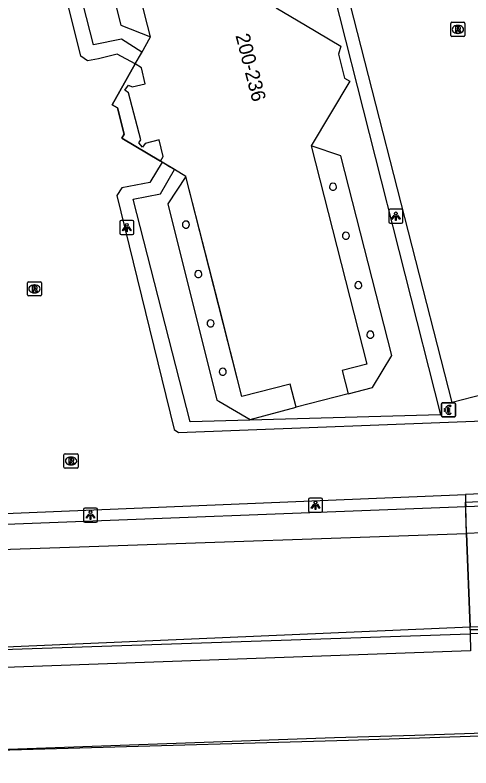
# Model space of a CAD drawing. Extents: x 160806 to 161707, y 383697 to 384148.
# Drawn here: x 160985.6 to 161017.8, y 383697.5 to 383750.7 of the extents above; entities that cross this region are included whole.
import ezdxf

# ---------------------------------------------------------------- set-up
doc = ezdxf.new("R2010")
doc.units = 0
for name, color, linetype in [('IMGEO_Betaalautomaat', 7, 'Continuous'), ('IMGEO_Dek', 7, 'Continuous'), ('IMGEO_Groenvoorziening', 7, 'Continuous'), ('IMGEO_Hek', 7, 'Continuous'), ('IMGEO_Lichtpunt', 7, 'Continuous'), ('IMGEO_Muur', 7, 'Continuous'), ('IMGEO_Pand', 7, 'Continuous'), ('IMGEO_Pand_nummerreeks', 7, 'Continuous'), ('IMGEO_Pand_overbouw', 7, 'Continuous'), ('IMGEO_Parkeervlak_gesloten', 7, 'Continuous'), ('IMGEO_Parkeervlak_open', 7, 'Continuous'), ('IMGEO_Rijbaan_lokaal_gesloten', 7, 'Continuous'), ('IMGEO_Rijbaan_lokaal_open', 7, 'Continuous'), ('IMGEO_Rioolput', 7, 'Continuous'), ('IMGEO_Spoorbaan_halfverhard', 7, 'Continuous'), ('IMGEO_Struiken', 7, 'Continuous'), ('IMGEO_Voetpad_gesloten', 7, 'Continuous'), ('IMGEO_Voetpad_open', 7, 'Continuous')]:
    doc.layers.add(name, color=color, linetype=linetype)

msp = doc.modelspace()

# ---------------------------------------------------------------- linework, layer by layer
at = {"layer": 'IMGEO_Betaalautomaat'}
for p, q in [((161015.754, 383722.371), (161015.754, 383723.212)), ((161015.754, 383723.212), (161015.754, 383722.371)), ((161015.829, 383723.295), (161016.67, 383723.295)), ((161016.67, 383723.295), (161015.829, 383723.295)), ((161016.753, 383723.221), (161016.753, 383722.38)), ((161016.753, 383722.38), (161016.753, 383723.221)), ((161016.037, 383722.759), (161016.037, 383722.827)), ((161016.158, 383722.827), (161016.158, 383722.759)), ((161016.416, 383723.1), (161016.399, 383723)), ((161016.679, 383722.296), (161015.838, 383722.296)), ((161015.838, 383722.296), (161016.679, 383722.296)), ((161016.403, 383722.594), (161016.425, 383722.507))]:
    msp.add_line(p, q, dxfattribs=at)
for points in [[(161016.037, 383722.827), (161015.968, 383722.827), (161015.968, 383722.896), (161016.047, 383722.896)], [(161016.042, 383722.69), (161015.968, 383722.69), (161015.968, 383722.759), (161016.037, 383722.759)], [(161016.169, 383722.896), (161016.316, 383722.896), (161016.316, 383722.827), (161016.158, 383722.827)], [(161016.158, 383722.759), (161016.316, 383722.759), (161016.316, 383722.69), (161016.172, 383722.69)]]:
    msp.add_lwpolyline(points, dxfattribs=at)
for centre, radius, start, end in [((161015.832, 383723.218), 0.0779, 92.4484, 184.2845), ((161015.832, 383723.218), 0.0779, 92.4484, 184.2845), ((161016.676, 383723.218), 0.0779, 2.4484, 94.2845), ((161016.676, 383723.218), 0.0779, 2.4484, 94.2845), ((161016.303, 383722.745), 0.267, 191.8096, 297.0389), ((161016.33, 383722.82), 0.293, 73.014, 165.0139), ((161016.336, 383722.833), 0.179, 69.3236, 159.5683), ((161016.336, 383722.76), 0.179, 202.7625, 291.8693), ((161015.832, 383722.374), 0.0779, 182.4484, 274.2845), ((161015.832, 383722.374), 0.0779, 182.4484, 274.2845), ((161016.676, 383722.374), 0.0779, 272.4484, 4.2845), ((161016.676, 383722.374), 0.0779, 272.4484, 4.2845)]:
    msp.add_arc(centre, radius, start, end, dxfattribs=at)
at = {"layer": 'IMGEO_Dek'}
for points in [[(160918.048, 383703.574), (160983.268, 383705.804), (160983.265, 383705.961), (161017.778, 383707.453), (161017.526, 383714.059), (161017.47, 383715.97), (161042.245, 383716.936), (161047.689, 383726.041), (161047.527, 383726.542), (161047.162, 383727.994), (161034.181, 383780.096)], [(161003.066, 383772.21), (161015.684, 383722.436), (160997.975, 383721.941), (160993.948, 383737.691), (160995.883, 383738.073), (160996.869, 383739.789), (160995.99, 383740.312), (160995.873, 383740.381), (160996.079, 383740.719), (160995.793, 383741.886), (160994.804, 383741.626), (160994.615, 383741.383), (160994.347, 383741.673), (160994.485, 383741.89), (160993.613, 383745.213), (160993.358, 383745.414), (160993.622, 383745.772), (160993.877, 383745.634), (160994.802, 383745.868), (160994.541, 383746.997), (160994.095, 383747.26), (160994.57, 383748.102), (160993.134, 383749.019), (160991.136, 383748.615), (160986.209, 383767.888)]]:
    msp.add_lwpolyline(points, dxfattribs=at)
at = {"layer": 'IMGEO_Groenvoorziening'}
msp.add_lwpolyline([(161044.427, 383708.097), (161039.109, 383708.018), (161017.786, 383707.23)], dxfattribs=at)
at = {"layer": 'IMGEO_Hek'}
for points in [[(161017.786, 383707.23), (161039.109, 383708.018), (161044.427, 383708.097)], [(161084.555, 383704.866), (161082.059, 383704.545), (161077.717, 383703.87), (161074.945, 383703.576), (161073.852, 383703.453), (161066.359, 383702.75), (161053.876, 383701.607), (161046.412, 383701.035), (161041.411, 383700.754), (161031.392, 383700.349), (161013.875, 383699.768), (161008.19, 383699.597), (160996.33, 383699.168), (160983.78, 383698.726), (160976.256, 383698.527), (160958.785, 383697.993), (160951.307, 383697.771), (160943.792, 383697.709), (160938.784, 383697.68), (160932.094, 383697.764)]]:
    msp.add_lwpolyline(points, dxfattribs=at)
at = {"layer": 'IMGEO_Lichtpunt'}
for p, q in [((161012.93, 383736.991), (161012.122, 383736.991)), ((161012.93, 383736.991), (161012.122, 383736.991)), ((161012.028, 383736.896), (161012.028, 383736.089)), ((161012.028, 383736.896), (161012.028, 383736.089)), ((161013.024, 383736.089), (161013.024, 383736.896)), ((161013.024, 383736.089), (161013.024, 383736.896)), ((160993.006, 383736.092), (160993.006, 383735.285)), ((160993.006, 383736.092), (160993.006, 383735.285)), ((160993.908, 383736.187), (160993.1, 383736.187)), ((160993.908, 383736.187), (160993.1, 383736.187)), ((160994.002, 383735.285), (160994.002, 383736.092)), ((160994.002, 383735.285), (160994.002, 383736.092)), ((161012.122, 383735.995), (161012.93, 383735.995)), ((161012.122, 383735.995), (161012.93, 383735.995)), ((160993.1, 383735.191), (160993.908, 383735.191)), ((160993.1, 383735.191), (160993.908, 383735.191)), ((161006.352, 383716.452), (161006.352, 383715.645)), ((161006.352, 383716.452), (161006.352, 383715.645)), ((161007.254, 383716.547), (161006.446, 383716.547)), ((161007.254, 383716.547), (161006.446, 383716.547)), ((161007.348, 383715.645), (161007.348, 383716.452)), ((161007.348, 383715.645), (161007.348, 383716.452)), ((160990.43, 383715.76), (160990.43, 383714.953)), ((160990.43, 383715.76), (160990.43, 383714.953)), ((160991.332, 383715.855), (160990.524, 383715.855)), ((160991.332, 383715.855), (160990.524, 383715.855)), ((160991.426, 383714.953), (160991.426, 383715.76)), ((160991.426, 383714.953), (160991.426, 383715.76)), ((161006.446, 383715.551), (161007.254, 383715.551)), ((161006.446, 383715.551), (161007.254, 383715.551)), ((160990.524, 383714.859), (160991.332, 383714.859)), ((160990.524, 383714.859), (160991.332, 383714.859))]:
    msp.add_line(p, q, dxfattribs=at)
for points in [[(161012.402, 383736.56), (161012.441, 383736.532), (161012.253, 383736.27), (161012.215, 383736.297), (161012.402, 383736.56)], [(161012.504, 383736.512), (161012.551, 383736.512), (161012.551, 383736.19), (161012.504, 383736.19), (161012.504, 383736.512)], [(161012.614, 383736.532), (161012.652, 383736.559), (161012.839, 383736.297), (161012.8, 383736.269), (161012.614, 383736.532)], [(160993.38, 383735.756), (160993.419, 383735.728), (160993.231, 383735.466), (160993.193, 383735.493), (160993.38, 383735.756)], [(160993.482, 383735.708), (160993.529, 383735.708), (160993.529, 383735.386), (160993.482, 383735.386), (160993.482, 383735.708)], [(160993.592, 383735.728), (160993.63, 383735.755), (160993.817, 383735.493), (160993.778, 383735.465), (160993.592, 383735.728)], [(161006.726, 383716.116), (161006.765, 383716.088), (161006.577, 383715.826), (161006.539, 383715.853), (161006.726, 383716.116)], [(161006.828, 383716.068), (161006.875, 383716.068), (161006.875, 383715.746), (161006.828, 383715.746), (161006.828, 383716.068)], [(161006.938, 383716.088), (161006.976, 383716.115), (161007.163, 383715.853), (161007.124, 383715.825), (161006.938, 383716.088)], [(160990.804, 383715.424), (160990.843, 383715.396), (160990.655, 383715.134), (160990.617, 383715.161), (160990.804, 383715.424)], [(160990.906, 383715.376), (160990.953, 383715.376), (160990.953, 383715.054), (160990.906, 383715.054), (160990.906, 383715.376)], [(160991.016, 383715.396), (160991.054, 383715.423), (160991.241, 383715.161), (160991.202, 383715.133), (160991.016, 383715.396)]]:
    msp.add_lwpolyline(points, dxfattribs=at)
for centre in [(161012.527, 383736.694), (160993.505, 383735.89), (161006.851, 383716.25), (160990.929, 383715.558)]:
    msp.add_circle(centre, 0.0994, dxfattribs=at)
for centre, start, end in [((161012.122, 383736.896), 90, 180), ((161012.122, 383736.896), 90, 180), ((161012.93, 383736.896), 0, 90), ((161012.93, 383736.896), 0, 90), ((160993.1, 383736.092), 90, 180), ((160993.1, 383736.092), 90, 180), ((160993.908, 383736.092), 0, 90), ((160993.908, 383736.092), 0, 90), ((161012.122, 383736.089), 180, 270), ((161012.122, 383736.089), 180, 270), ((161012.93, 383736.089), 270, 0), ((161012.93, 383736.089), 270, 360), ((160993.1, 383735.285), 180, 270), ((160993.1, 383735.285), 180, 270), ((160993.908, 383735.285), 270, 0), ((160993.908, 383735.285), 270, 360), ((161006.446, 383716.452), 90, 180), ((161006.446, 383716.452), 90, 180), ((161007.254, 383716.452), 0, 90), ((161007.254, 383716.452), 0, 90), ((160990.524, 383715.76), 90, 180), ((160990.524, 383715.76), 90, 180), ((160991.332, 383715.76), 0, 90), ((160991.332, 383715.76), 0, 90), ((161006.446, 383715.645), 180, 270), ((161006.446, 383715.645), 180, 270), ((161007.254, 383715.645), 270, 0), ((161007.254, 383715.645), 270, 360), ((160990.524, 383714.953), 180, 270), ((160990.524, 383714.953), 180, 270), ((160991.332, 383714.953), 270, 0), ((160991.332, 383714.953), 270, 360)]:
    msp.add_arc(centre, 0.0946, start, end, dxfattribs=at)
at = {"layer": 'IMGEO_Muur'}
msp.add_lwpolyline([(161017.812, 383705.748), (161000, 383705.11), (160925.136, 383702.425), (160925.233, 383698.384), (160918.04, 383698.804)], dxfattribs=at)
at = {"layer": 'IMGEO_Pand'}
msp.add_lwpolyline([(161004.057, 383751.235), (161006.133, 383750), (161008.633, 383748.513), (161008.473, 383747.946), (161008.902, 383746.258), (161009.264, 383746.043), (161006.541, 383741.464), (161010.467, 383726.018), (161008.728, 383725.577), (161009.147, 383723.93), (161005.472, 383722.996), (161005.059, 383724.621), (161001.638, 383723.751), (161000, 383730.195), (160997.685, 383739.303), (160996.869, 383739.789), (160996.519, 383739.997), (160995.99, 383740.312), (160995.873, 383740.381), (160996.079, 383740.719), (160995.793, 383741.886), (160994.804, 383741.626), (160994.615, 383741.383), (160994.347, 383741.673), (160994.485, 383741.89), (160993.613, 383745.213), (160993.358, 383745.414), (160993.622, 383745.772), (160993.877, 383745.634), (160994.802, 383745.868), (160994.541, 383746.997), (160994.095, 383747.26), (160994.527, 383748.026), (160995.178, 383749.179), (160994.969, 383750), (160991.276, 383764.533)], dxfattribs=at)
for centre, start, end in [((161008.081, 383738.578), 0.2296, 179.7704), ((161008.081, 383738.578), 179.7713, 0.2287), ((160997.679, 383735.901), 0.2296, 179.7704), ((160997.679, 383735.901), 179.7713, 0.2287), ((161008.995, 383735.109), 0.2296, 179.7704), ((161008.995, 383735.109), 179.7713, 0.2287), ((160998.556, 383732.407), 0.2296, 179.7704), ((160998.556, 383732.407), 179.7713, 0.2287), ((161009.87, 383731.615), 0.2296, 179.7704), ((161009.87, 383731.615), 179.7713, 0.2287), ((160999.421, 383728.913), 0.2296, 179.7704), ((160999.421, 383728.913), 179.7713, 0.2287), ((161010.721, 383728.121), 0.2296, 179.7704), ((161010.721, 383728.121), 179.7713, 0.2287), ((161000.287, 383725.491), 0.2296, 179.7704), ((161000.287, 383725.491), 179.7713, 0.2287)]:
    msp.add_arc(centre, 0.25, start, end, dxfattribs=at)
at = {"layer": 'IMGEO_Pand_overbouw'}
for points in [[(160989.531, 383763.922), (160993.071, 383750), (160995.178, 383749.179), (160994.969, 383750), (160991.276, 383764.533), (160994.758, 383765.418), (160994.355, 383767.007), (160991.065, 383766.218)], [(160994.095, 383747.26), (160992.471, 383744.38), (160992.846, 383744.157), (160993.322, 383742.286), (160993.135, 383742.01), (160995.873, 383740.381), (160996.079, 383740.719), (160995.793, 383741.886), (160994.804, 383741.626), (160994.615, 383741.383), (160994.347, 383741.673), (160994.485, 383741.89), (160993.613, 383745.213), (160993.358, 383745.414), (160993.622, 383745.772), (160993.877, 383745.634), (160994.802, 383745.868), (160994.541, 383746.997)], [(161008.646, 383740.768), (161006.541, 383741.464), (161010.467, 383726.018), (161008.728, 383725.577), (161009.147, 383723.93), (161010.889, 383724.382), (161012.235, 383726.646)], [(160997.685, 383739.303), (160996.393, 383737.381), (160999.86, 383723.481), (161000, 383723.401), (161002.232, 383722.122), (161005.472, 383722.996), (161005.059, 383724.621), (161001.638, 383723.751)]]:
    msp.add_lwpolyline(points, close=True, dxfattribs=at)
at = {"layer": 'IMGEO_Parkeervlak_gesloten'}
msp.add_lwpolyline([(160995.99, 383740.312), (160995.873, 383740.381), (160993.135, 383742.01), (160993.322, 383742.286), (160992.846, 383744.157), (160992.471, 383744.38), (160994.095, 383747.26)], dxfattribs=at)
at = {"layer": 'IMGEO_Parkeervlak_open'}
for points in [[(161017.786, 383707.23), (161017.778, 383707.453)], [(161017.786, 383707.23), (161017.796, 383706.954)], [(160945.396, 383704.652), (160983.265, 383705.961), (160983.268, 383705.804), (161017.796, 383706.954)]]:
    msp.add_lwpolyline(points, dxfattribs=at)
at = {"layer": 'IMGEO_Rijbaan_lokaal_gesloten'}
for points in [[(160983.144, 383712.87), (160990.144, 383713.112), (161017.526, 383714.059)], [(160983.265, 383705.961), (161017.778, 383707.453), (161017.526, 383714.059)]]:
    msp.add_lwpolyline(points, dxfattribs=at)
at = {"layer": 'IMGEO_Rijbaan_lokaal_open'}
for points in [[(161043.669, 383716.347), (161038.342, 383714.837), (161026.164, 383714.429), (161019.74, 383714.155), (161017.526, 383714.059)], [(161017.526, 383714.059), (161017.778, 383707.453)], [(161017.778, 383707.453), (161044.415, 383708.428)]]:
    msp.add_lwpolyline(points, dxfattribs=at)
at = {"layer": 'IMGEO_Rioolput'}
for p, q in [((161016.417, 383749.281), (161016.417, 383750.133)), ((161016.492, 383750.207), (161017.344, 383750.207)), ((161016.905, 383749.987), (161016.93, 383749.987)), ((161017.418, 383750.133), (161017.418, 383749.281)), ((161016.928, 383749.427), (161016.903, 383749.427)), ((161017.344, 383749.207), (161016.492, 383749.207)), ((160986.463, 383730.926), (160986.463, 383731.778)), ((160986.538, 383731.852), (160987.39, 383731.852)), ((160987.464, 383731.778), (160987.464, 383730.926)), ((160986.951, 383731.632), (160986.976, 383731.632)), ((160987.39, 383730.852), (160986.538, 383730.852)), ((160986.974, 383731.072), (160986.949, 383731.072)), ((160989.053, 383718.755), (160989.053, 383719.607)), ((160989.128, 383719.681), (160989.98, 383719.681)), ((160989.541, 383719.461), (160989.566, 383719.461)), ((160990.054, 383719.607), (160990.054, 383718.755)), ((160989.564, 383718.901), (160989.539, 383718.901)), ((160989.98, 383718.681), (160989.128, 383718.681))]:
    msp.add_line(p, q, dxfattribs=at)
for points in [[(161016.417, 383749.281), (161016.417, 383750.133)], [(161016.492, 383750.207), (161017.344, 383750.207)], [(161017.006, 383749.905), (161016.754, 383749.907), (161016.754, 383749.507)], [(161016.932, 383749.826), (161016.878, 383749.826), (161016.878, 383749.745)], [(161017.418, 383750.133), (161017.418, 383749.281)], [(161016.754, 383749.507), (161016.878, 383749.507), (161016.878, 383749.669), (161016.889, 383749.669)], [(161016.878, 383749.745), (161016.93, 383749.745)], [(161016.936, 383749.64), (161017.007, 383749.507), (161017.147, 383749.507), (161017.082, 383749.633)], [(161017.344, 383749.207), (161016.492, 383749.207)], [(160986.463, 383730.926), (160986.463, 383731.778)], [(160986.538, 383731.852), (160987.39, 383731.852)], [(160987.464, 383731.778), (160987.464, 383730.926)], [(160987.052, 383731.55), (160986.8, 383731.552), (160986.8, 383731.152)], [(160986.8, 383731.152), (160986.924, 383731.152), (160986.924, 383731.314), (160986.935, 383731.314)], [(160986.978, 383731.471), (160986.924, 383731.471), (160986.924, 383731.39)], [(160986.924, 383731.39), (160986.976, 383731.39)], [(160986.982, 383731.285), (160987.053, 383731.152), (160987.193, 383731.152), (160987.128, 383731.278)], [(160987.39, 383730.852), (160986.538, 383730.852)], [(160989.053, 383718.755), (160989.053, 383719.607)], [(160989.128, 383719.681), (160989.98, 383719.681)], [(160990.054, 383719.607), (160990.054, 383718.755)], [(160989.642, 383719.379), (160989.39, 383719.381), (160989.39, 383718.981)], [(160989.39, 383718.981), (160989.514, 383718.981), (160989.514, 383719.143), (160989.525, 383719.143)], [(160989.568, 383719.3), (160989.514, 383719.3), (160989.514, 383719.219)], [(160989.514, 383719.219), (160989.566, 383719.219)], [(160989.572, 383719.114), (160989.643, 383718.981), (160989.783, 383718.981), (160989.718, 383719.107)], [(160989.98, 383718.681), (160989.128, 383718.681)]]:
    msp.add_lwpolyline(points, dxfattribs=at)
for centre, radius, start, end in [((161016.494, 383750.131), 0.0765, 91.552, 178.448), ((161016.494, 383750.131), 0.0765, 91.552, 178.448), ((161016.938, 383749.73), 0.0964, 77.0061, 93.1865), ((161016.952, 383749.787), 0.0378, 276.6634, 79.6772), ((161017.005, 383749.795), 0.109, 350.3612, 89.416), ((161017.003, 383749.795), 0.112, 277.5842, 350.9817), ((161017.342, 383750.131), 0.0765, 1.552, 88.448), ((161017.342, 383750.131), 0.0765, 1.552, 88.448), ((161016.494, 383749.283), 0.0765, 181.552, 268.448), ((161016.494, 383749.283), 0.0765, 181.552, 268.448), ((161016.888, 383749.616), 0.0533, 26.0293, 88.6989), ((161016.914, 383749.934), 0.19, 274.7715, 282.9687), ((161016.987, 383749.58), 0.108, 29.5134, 73.7905), ((161017.342, 383749.283), 0.0765, 271.552, 358.448), ((161017.342, 383749.283), 0.0765, 271.552, 358.448), ((160986.54, 383731.776), 0.0765, 91.552, 178.448), ((160986.54, 383731.776), 0.0765, 91.552, 178.448), ((160987.388, 383731.776), 0.0765, 1.552, 88.448), ((160987.388, 383731.776), 0.0765, 1.552, 88.448), ((160986.934, 383731.261), 0.0533, 26.0293, 88.6989), ((160986.96, 383731.579), 0.19, 274.7715, 282.9687), ((160986.984, 383731.375), 0.0964, 77.0061, 93.1865), ((160986.998, 383731.432), 0.0378, 276.6634, 79.6772), ((160987.051, 383731.44), 0.109, 350.3612, 89.416), ((160987.049, 383731.44), 0.112, 277.5842, 350.9817), ((160987.033, 383731.225), 0.108, 29.5134, 73.7905), ((160986.54, 383730.928), 0.0765, 181.552, 268.448), ((160986.54, 383730.928), 0.0765, 181.552, 268.448), ((160987.388, 383730.928), 0.0765, 271.552, 358.448), ((160987.388, 383730.928), 0.0765, 271.552, 358.448), ((160989.13, 383719.605), 0.0765, 91.552, 178.448), ((160989.13, 383719.605), 0.0765, 91.552, 178.448), ((160989.978, 383719.605), 0.0765, 1.552, 88.448), ((160989.978, 383719.605), 0.0765, 1.552, 88.448), ((160989.524, 383719.09), 0.0533, 26.0293, 88.6989), ((160989.55, 383719.408), 0.19, 274.7715, 282.9687), ((160989.574, 383719.204), 0.0964, 77.0061, 93.1865), ((160989.588, 383719.261), 0.0378, 276.6634, 79.6772), ((160989.641, 383719.269), 0.109, 350.3612, 89.416), ((160989.639, 383719.269), 0.112, 277.5842, 350.9817), ((160989.623, 383719.054), 0.108, 29.5134, 73.7905), ((160989.13, 383718.757), 0.0765, 181.552, 268.448), ((160989.13, 383718.757), 0.0765, 181.552, 268.448), ((160989.978, 383718.757), 0.0765, 271.552, 358.448), ((160989.978, 383718.757), 0.0765, 271.552, 358.448)]:
    msp.add_arc(centre, radius, start, end, dxfattribs=at)
for centre, major_axis, ratio, start_param, end_param in [((161016.904, 383749.707), (-0.387, 0.002), 0.722429, 4.712389, 7.853982), ((161016.929, 383749.707), (-0.39, 0.002), 0.717154, 1.570796, 4.712389), ((160986.95, 383731.352), (-0.387, 0.002), 0.722429, 4.712389, 7.853982), ((160986.975, 383731.352), (-0.39, 0.002), 0.717154, 1.570796, 4.712389), ((160989.54, 383719.181), (-0.387, 0.002), 0.722429, 4.712389, 7.853982), ((160989.565, 383719.181), (-0.39, 0.002), 0.717154, 1.570796, 4.712389)]:
    msp.add_ellipse(centre, major_axis=major_axis, ratio=ratio, start_param=start_param, end_param=end_param, dxfattribs=at)
at = {"layer": 'IMGEO_Spoorbaan_halfverhard'}
msp.add_lwpolyline([(161073.852, 383703.453), (161066.359, 383702.75), (161050.171, 383701.028), (161040.034, 383700.432), (161009.181, 383699.4), (160949.68, 383697.713), (160939.829, 383697.51), (160932.571, 383697.47), (160925.335, 383698.113), (160925.233, 383698.384)], dxfattribs=at)
at = {"layer": 'IMGEO_Struiken'}
for points in [[(161044.427, 383708.097), (161044.433, 383707.93), (161017.796, 383706.954)], [(161017.796, 383706.954), (161017.812, 383705.748), (161000, 383705.11), (160925.136, 383702.425), (160925.233, 383698.384)]]:
    msp.add_lwpolyline(points, dxfattribs=at)
at = {"layer": 'IMGEO_Voetpad_gesloten'}
for points in [[(161017.47, 383715.97), (161042.245, 383716.936), (161047.689, 383726.041), (161047.527, 383726.542), (161047.162, 383727.994), (161034.181, 383780.096), (161003.066, 383772.21), (161015.684, 383722.436), (160997.975, 383721.941), (160993.948, 383737.691), (160995.883, 383738.073), (160996.869, 383739.789), (160995.99, 383740.312)], [(161020.163, 383724.26), (161016.514, 383723.323), (161004.152, 383771.617), (161033.086, 383778.968), (161046.335, 383726.393), (161041.226, 383717.794), (161017.446, 383716.817)], [(160994.095, 383747.26), (160994.57, 383748.102), (160993.134, 383749.019), (160991.136, 383748.615), (160986.209, 383767.888), (160970.809, 383764.107)], [(160994.095, 383747.26), (160992.821, 383747.959), (160991.495, 383747.627), (160990.71, 383747.495), (160990.251, 383747.813), (160985.51, 383766.882), (160971.605, 383763.473), (160974.981, 383749.905), (160975.93, 383750.029), (160976.135, 383749.107), (160974.285, 383748.798)], [(160976.667, 383739.892), (160978.422, 383740.436), (160978.72, 383739.522), (160977.847, 383739.202), (160983.71, 383715.431), (161017.446, 383716.817)], [(160995.99, 383740.312), (160995.138, 383738.871), (160993.141, 383738.5), (160992.783, 383737.964), (160996.841, 383721.416), (160997.147, 383721.192), (161020.567, 383722.095)], [(161017.446, 383716.817), (161017.462, 383716.268), (161017.47, 383715.97)], [(160983.144, 383712.87), (160983.113, 383714.631), (161017.47, 383715.97)]]:
    msp.add_lwpolyline(points, dxfattribs=at)
at = {"layer": 'IMGEO_Voetpad_open'}
for points in [[(161017.526, 383714.059), (161017.462, 383716.268), (161040.763, 383717.379), (161042.298, 383717.413), (161043.818, 383719.857)], [(161017.526, 383714.059), (161017.47, 383715.97)]]:
    msp.add_lwpolyline(points, dxfattribs=at)

# ---------------------------------------------------------------- texts
at = {"layer": 'IMGEO_Pand_nummerreeks'}
msp.add_text('200-236', height=1, rotation=284.3868, dxfattribs=at).set_placement((161001.179, 383749.277))

doc.saveas('drawing.dxf')
